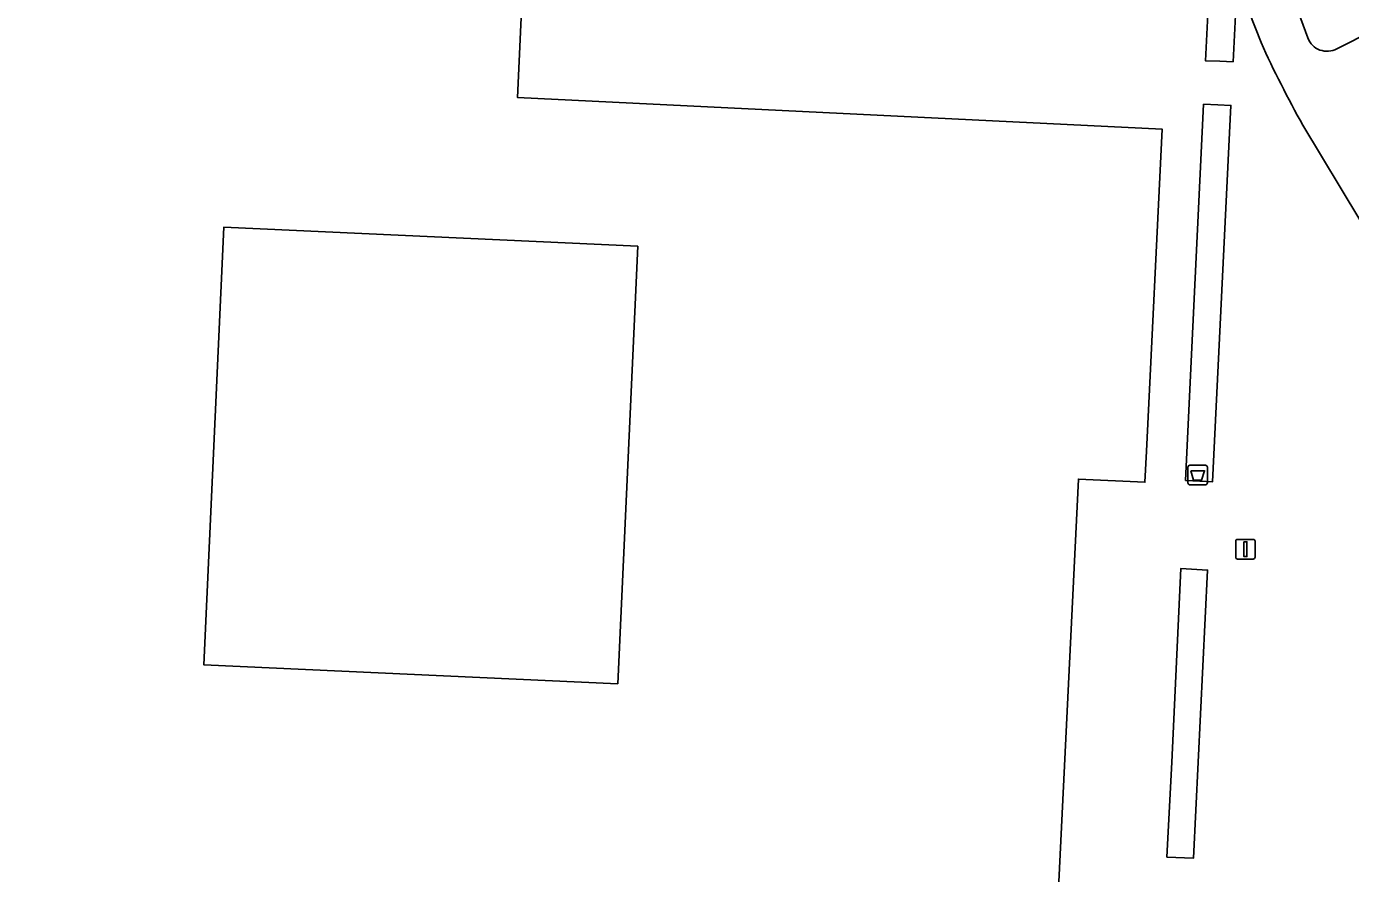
# Model space of a CAD drawing. Extents: x 162989 to 165008, y 383432 to 384338.
# Drawn here: x 164394.8 to 164462.2, y 383971.2 to 384014.3 of the extents above; entities that cross this region are included whole.
import ezdxf

# ---------------------------------------------------------------- set-up
doc = ezdxf.new("R2010")
doc.units = 0
for name, color, linetype in [('IMGEO_Afvalbak', 7, 'Continuous'), ('IMGEO_Erf', 7, 'Continuous'), ('IMGEO_Groenvoorziening', 7, 'Continuous'), ('IMGEO_Haag', 7, 'Continuous'), ('IMGEO_Lichtmast', 7, 'Continuous'), ('IMGEO_Pand', 7, 'Continuous'), ('IMGEO_Voetpad_gesloten', 7, 'Continuous'), ('IMGEO_Voetpad_open', 7, 'Continuous')]:
    doc.layers.add(name, color=color, linetype=linetype)

msp = doc.modelspace()

# ---------------------------------------------------------------- linework, layer by layer
at = {"layer": 'IMGEO_Afvalbak'}
for p, q in [((164453.939, 383991.081), (164453.939, 383991.881)), ((164453.939, 383991.881), (164453.939, 383991.081)), ((164454.039, 383991.981), (164454.829, 383991.981)), ((164454.829, 383991.981), (164454.039, 383991.981)), ((164454.929, 383991.881), (164454.929, 383991.081)), ((164454.929, 383991.081), (164454.929, 383991.881)), ((164454.829, 383990.981), (164454.039, 383990.981)), ((164454.039, 383990.981), (164454.829, 383990.981))]:
    msp.add_line(p, q, dxfattribs=at)
msp.add_lwpolyline([(164454.082, 383991.695), (164454.786, 383991.695), (164454.637, 383991.225), (164454.231, 383991.225), (164454.082, 383991.695)], dxfattribs=at)
for centre, start, end in [((164454.039, 383991.881), 90, 180), ((164454.039, 383991.881), 90, 180), ((164454.829, 383991.881), 0, 90), ((164454.829, 383991.881), 360, 90), ((164454.039, 383991.081), 180, 270), ((164454.039, 383991.081), 180, 270), ((164454.829, 383991.081), 270, 0), ((164454.829, 383991.081), 270, 0)]:
    msp.add_arc(centre, 0.1, start, end, dxfattribs=at)
at = {"layer": 'IMGEO_Erf'}
msp.add_lwpolyline([(164425.947, 384003.128), (164404.89, 384004.087), (164403.877, 383981.82), (164424.933, 383980.862)], close=True, dxfattribs=at)
at = {"layer": 'IMGEO_Groenvoorziening'}
for points in [[(164461.52, 384013.17), (164463.365, 384014.101), (164466.68, 384015.774), (164467.266, 384018.77), (164467.73, 384026.803), (164465.4, 384026.937), (164461.423, 384027.092), (164458.941, 384027.189), (164453.103, 384027.417), (164453.045, 384026.523)], [(164456.334, 384023.838), (164460.044, 384013.721)]]:
    msp.add_lwpolyline(points, dxfattribs=at)
for points in [[(164456.448, 384016.593), (164455.829, 384018.13), (164455.195, 384019.706), (164454.831, 384012.563), (164455.561, 384012.534), (164456.24, 384012.507)], [(164454.733, 384010.36), (164454.126, 383997.606), (164453.824, 383991.207), (164454.539, 383991.165), (164455.19, 383991.128), (164456.131, 384010.287), (164455.456, 384010.322)], [(164453.589, 383986.728), (164453.115, 383976.866), (164452.872, 383972.04), (164454.233, 383971.984), (164454.942, 383986.647)]]:
    msp.add_lwpolyline(points, close=True, dxfattribs=at)
msp.add_arc((164461.021, 384014.086), 1.043, 200.4906, 298.56757, dxfattribs=at)
at = {"layer": 'IMGEO_Haag'}
msp.add_lwpolyline([(164452.872, 383972.04), (164454.233, 383971.984), (164454.942, 383986.647), (164453.589, 383986.728), (164453.115, 383976.866)], close=True, dxfattribs=at)
at = {"layer": 'IMGEO_Lichtmast'}
for p, q in [((164456.371, 383987.307), (164456.371, 383988.107)), ((164456.371, 383988.107), (164456.371, 383987.307)), ((164456.471, 383988.207), (164457.261, 383988.207)), ((164457.261, 383988.207), (164456.471, 383988.207)), ((164457.361, 383988.107), (164457.361, 383987.307)), ((164457.361, 383987.307), (164457.361, 383988.107)), ((164457.261, 383987.207), (164456.471, 383987.207)), ((164456.471, 383987.207), (164457.261, 383987.207))]:
    msp.add_line(p, q, dxfattribs=at)
msp.add_lwpolyline([(164456.791, 383988.082), (164456.941, 383988.082), (164456.941, 383987.332), (164456.791, 383987.332), (164456.791, 383988.082)], dxfattribs=at)
for centre, start, end in [((164456.471, 383988.107), 90, 180), ((164456.471, 383988.107), 90, 180), ((164457.261, 383988.107), 0, 90), ((164457.261, 383988.107), 360, 90), ((164456.471, 383987.307), 180, 270), ((164456.471, 383987.307), 180, 270), ((164457.261, 383987.307), 270, 0), ((164457.261, 383987.307), 270, 0)]:
    msp.add_arc(centre, 0.1, start, end, dxfattribs=at)
at = {"layer": 'IMGEO_Pand'}
msp.add_lwpolyline([(164337.474, 384014.861), (164337.135, 384008.011), (164337.13, 384007.922), (164336.742, 384000.044), (164335.749, 383979.909), (164349.478, 383979.22), (164368.038, 383978.406), (164368.17, 383981.423), (164370.108, 383981.343), (164375.145, 383981.135), (164374.853, 383974.882), (164374.273, 383963.046), (164373.587, 383949.04), (164407.638, 383947.385), (164408.132, 383957.569), (164408.324, 383961.538), (164446.839, 383959.669), (164448.368, 383991.274), (164451.754, 383991.109), (164451.831, 383992.687), (164452.631, 384009.075), (164419.84, 384010.685), (164420.413, 384023.272)], dxfattribs=at)
msp.add_lwpolyline([(164425.947, 384003.128), (164424.933, 383980.862), (164403.877, 383981.82), (164404.89, 384004.087)], close=True, dxfattribs=at)
at = {"layer": 'IMGEO_Voetpad_gesloten'}
for points in [[(164420.913, 384032.129), (164420.913, 384031.739), (164420.942, 384031.738), (164423.289, 384031.643), (164424.209, 384031.571), (164426.136, 384031.3), (164426.489, 384031.085), (164430.461, 384026.98), (164434.483, 384025.972), (164435.091, 384025.449), (164435.428, 384024.829), (164435.471, 384024.827), (164435.504, 384025.521), (164453.241, 384024.62), (164453.406, 384024.089), (164453.492, 384023.88), (164455.195, 384019.706), (164455.829, 384018.13), (164456.448, 384016.593), (164457.66, 384013.493)], [(164460.044, 384013.721), (164456.334, 384023.838)], [(164463.204, 384010.78), (164464.734, 384011.41), (164463.365, 384014.101), (164461.52, 384013.17)], [(164459.792, 384009.28), (164462.692, 384004.467)]]:
    msp.add_lwpolyline(points, dxfattribs=at)
for centre, radius, start, end in [((164506.121, 384035.371), 53.171, 204.29696, 209.38667), ((164461.021, 384014.086), 1.043, 200.4906, 298.56757)]:
    msp.add_arc(centre, radius, start, end, dxfattribs=at)
at = {"layer": 'IMGEO_Voetpad_open'}
for points in [[(164420.413, 384023.272), (164419.84, 384010.685), (164452.631, 384009.075), (164451.831, 383992.687), (164451.754, 383991.109), (164448.368, 383991.274), (164446.839, 383959.669), (164408.324, 383961.538), (164408.132, 383957.569), (164409.602, 383957.51), (164411.318, 383957.441), (164411.325, 383958.062), (164412.499, 383958.017), (164411.9, 383943.701), (164410.697, 383943.756), (164410.413, 383938.32), (164398.88, 383938.867), (164398.741, 383936.409), (164397.33, 383936.512), (164386.019, 383937.052), (164384.615, 383937.12), (164384.87, 383944.792), (164370.906, 383945.421)], [(164457.66, 384013.493), (164456.448, 384016.593), (164456.24, 384012.507), (164455.561, 384012.534), (164454.831, 384012.563), (164455.195, 384019.706)], [(164462.692, 384004.467), (164459.792, 384009.28)]]:
    msp.add_lwpolyline(points, dxfattribs=at)
for points in [[(164454.733, 384010.36), (164455.456, 384010.322), (164456.131, 384010.287), (164455.19, 383991.128), (164454.539, 383991.165), (164453.824, 383991.207), (164454.126, 383997.606)], [(164453.589, 383986.728), (164454.942, 383986.647), (164454.233, 383971.984), (164452.872, 383972.04), (164453.115, 383976.866)]]:
    msp.add_lwpolyline(points, close=True, dxfattribs=at)
msp.add_arc((164506.121, 384035.371), 53.171, 204.29696, 209.38667, dxfattribs=at)

doc.saveas('drawing.dxf')
